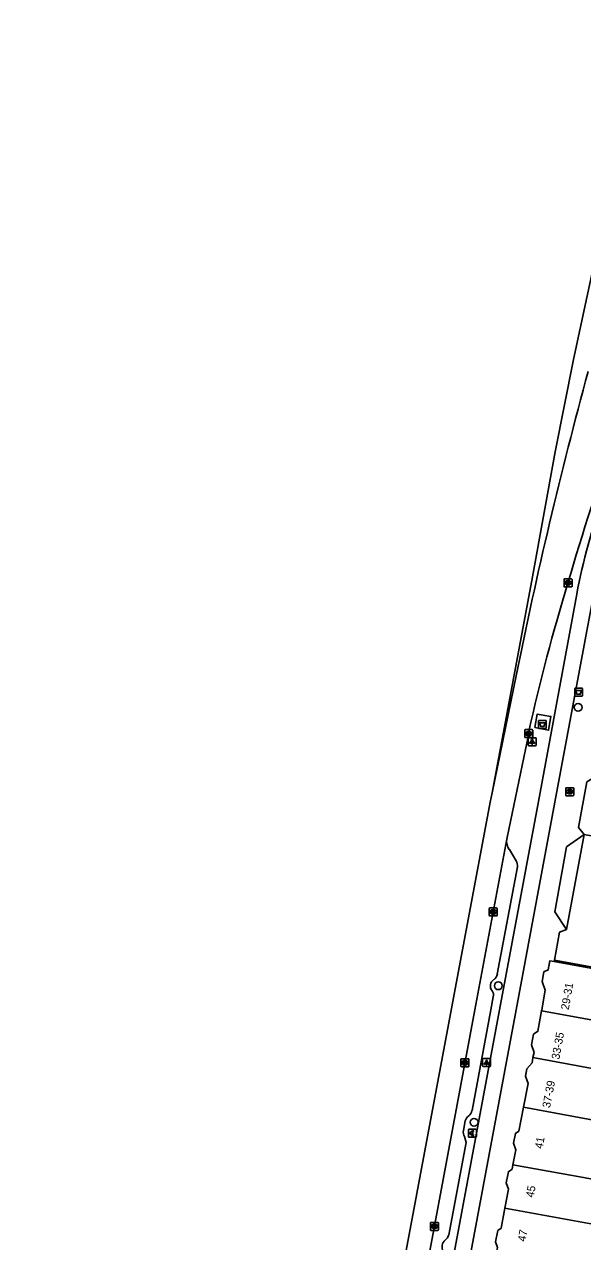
# Model space of a CAD drawing. Extents: x 161845 to 162341, y 381620 to 382158.
# Drawn here: x 161857.3 to 161927.1, y 381971 to 382123.1 of the extents above; entities that cross this region are included whole.
import ezdxf

# ---------------------------------------------------------------- set-up
doc = ezdxf.new("R2010")
doc.units = 0
for name, color, linetype in [('IMGEO_Afval_apart_plaats', 7, 'Continuous'), ('IMGEO_Afvalbak', 7, 'Continuous'), ('IMGEO_Betaalautomaat', 7, 'Continuous'), ('IMGEO_Boom', 7, 'Continuous'), ('IMGEO_Brandkraan', 7, 'Continuous'), ('IMGEO_Fietspad_gesloten', 7, 'Continuous'), ('IMGEO_Kolk', 7, 'Continuous'), ('IMGEO_Lichtpunt', 7, 'Continuous'), ('IMGEO_OVBaan_gesloten', 7, 'Continuous'), ('IMGEO_Pand', 7, 'Continuous'), ('IMGEO_Pand_nummerreeks', 7, 'Continuous'), ('IMGEO_Pand_overbouw', 7, 'Continuous'), ('IMGEO_Parkeervlak_open', 7, 'Continuous'), ('IMGEO_Rijbaan_lokaal_gesloten', 7, 'Continuous'), ('IMGEO_Voetpad_gesloten', 7, 'Continuous'), ('IMGEO_Voetpad_open', 7, 'Continuous')]:
    doc.layers.add(name, color=color, linetype=linetype)

msp = doc.modelspace()

# ---------------------------------------------------------------- linework, layer by layer
at = {"layer": 'IMGEO_Afval_apart_plaats'}
for p, q in [((161921.56, 382035.25), (161921.56, 382036.05)), ((161921.56, 382036.05), (161921.56, 382035.25)), ((161921.66, 382036.15), (161922.45, 382036.15)), ((161922.45, 382036.15), (161921.66, 382036.15)), ((161922.45, 382035.15), (161921.66, 382035.15)), ((161921.66, 382035.15), (161922.45, 382035.15)), ((161922.55, 382036.05), (161922.55, 382035.25)), ((161922.55, 382035.25), (161922.55, 382036.05))]:
    msp.add_line(p, q, dxfattribs=at)
msp.add_lwpolyline([(161921.7, 382035.86), (161922.41, 382035.86), (161922.26, 382035.39), (161921.85, 382035.39), (161921.7, 382035.86)], dxfattribs=at)
for centre, start, end in [((161921.66, 382036.05), 90, 180), ((161921.66, 382036.05), 90, 180), ((161921.66, 382035.25), 180, 270), ((161921.66, 382035.25), 180, 270), ((161922.45, 382036.05), 0, 90), ((161922.45, 382036.05), 360, 90), ((161922.45, 382035.25), 270, 0), ((161922.45, 382035.25), 270, 0)]:
    msp.add_arc(centre, 0.1, start, end, dxfattribs=at)
at = {"layer": 'IMGEO_Afvalbak'}
for p, q in [((161926.1, 382039.28), (161926.1, 382040.08)), ((161926.1, 382040.08), (161926.1, 382039.28)), ((161926.2, 382040.18), (161926.99, 382040.18)), ((161926.99, 382040.18), (161926.2, 382040.18)), ((161927.09, 382040.08), (161927.09, 382039.28)), ((161927.09, 382039.28), (161927.09, 382040.08)), ((161926.99, 382039.18), (161926.2, 382039.18)), ((161926.2, 382039.18), (161926.99, 382039.18))]:
    msp.add_line(p, q, dxfattribs=at)
msp.add_lwpolyline([(161926.24, 382039.89), (161926.95, 382039.89), (161926.8, 382039.42), (161926.39, 382039.42), (161926.24, 382039.89)], dxfattribs=at)
for centre, start, end in [((161926.2, 382040.08), 90, 180), ((161926.2, 382040.08), 90, 180), ((161926.99, 382040.08), 0, 90), ((161926.99, 382040.08), 360, 90), ((161926.2, 382039.28), 180, 270), ((161926.2, 382039.28), 180, 270), ((161926.99, 382039.28), 270, 0), ((161926.99, 382039.28), 270, 0)]:
    msp.add_arc(centre, 0.1, start, end, dxfattribs=at)
at = {"layer": 'IMGEO_Betaalautomaat'}
for p, q in [((161912.81, 381984.14), (161912.81, 381984.99)), ((161912.81, 381984.99), (161912.81, 381984.14)), ((161912.88, 381985.07), (161913.72, 381985.07)), ((161913.72, 381985.07), (161912.88, 381985.07)), ((161913.47, 381984.87), (161913.45, 381984.77)), ((161913.81, 381985), (161913.81, 381984.15)), ((161913.81, 381984.15), (161913.81, 381985)), ((161913.73, 381984.07), (161912.89, 381984.07)), ((161912.89, 381984.07), (161913.73, 381984.07)), ((161913.09, 381984.53), (161913.09, 381984.6)), ((161913.21, 381984.6), (161913.21, 381984.53)), ((161913.46, 381984.37), (161913.48, 381984.28))]:
    msp.add_line(p, q, dxfattribs=at)
for points in [[(161913.09, 381984.6), (161913.02, 381984.6), (161913.02, 381984.67), (161913.1, 381984.67)], [(161913.1, 381984.46), (161913.02, 381984.46), (161913.02, 381984.53), (161913.09, 381984.53)], [(161913.22, 381984.67), (161913.37, 381984.67), (161913.37, 381984.6), (161913.21, 381984.6)], [(161913.21, 381984.53), (161913.37, 381984.53), (161913.37, 381984.46), (161913.23, 381984.46)]]:
    msp.add_lwpolyline(points, dxfattribs=at)
for centre, radius, start, end in [((161912.89, 381984.99), 0.0779, 92.4484, 184.2845), ((161912.89, 381984.99), 0.0779, 92.4484, 184.2845), ((161913.39, 381984.59), 0.293, 73.014, 165.0139), ((161913.39, 381984.61), 0.179, 69.3236, 159.5683), ((161913.73, 381984.99), 0.0779, 2.4484, 94.2845), ((161913.73, 381984.99), 0.0779, 2.4484, 94.2845), ((161912.89, 381984.15), 0.0779, 182.4484, 274.2845), ((161912.89, 381984.15), 0.0779, 182.4484, 274.2845), ((161913.36, 381984.52), 0.267, 191.8096, 297.0389), ((161913.39, 381984.53), 0.179, 202.7625, 291.8693), ((161913.73, 381984.15), 0.0779, 272.4484, 4.2845), ((161913.73, 381984.15), 0.0779, 272.4484, 4.2845)]:
    msp.add_arc(centre, radius, start, end, dxfattribs=at)
at = {"layer": 'IMGEO_Boom'}
for centre in [(161926.53, 382037.78), (161916.56, 382003), (161913.53, 381985.94)]:
    msp.add_circle(centre, 0.489, dxfattribs=at)
at = {"layer": 'IMGEO_Brandkraan'}
for p, q in [((161924.99, 382026.81), (161924.99, 382027.66)), ((161925.06, 382027.74), (161925.91, 382027.74)), ((161925.48, 382027.52), (161925.5, 382027.52)), ((161925.99, 382027.66), (161925.99, 382026.81)), ((161925.91, 382026.74), (161925.06, 382026.74)), ((161925.5, 382026.96), (161925.47, 382026.96))]:
    msp.add_line(p, q, dxfattribs=at)
for points in [[(161924.99, 382026.81), (161924.99, 382027.66)], [(161925.06, 382027.74), (161925.91, 382027.74)], [(161925.33, 382027.44), (161925.33, 382027.04), (161925.55, 382027.04)], [(161925.57, 382027.44), (161925.33, 382027.44)], [(161925.51, 382027.36), (161925.46, 382027.36), (161925.46, 382027.28)], [(161925.46, 382027.28), (161925.51, 382027.28)], [(161925.99, 382027.66), (161925.99, 382026.81)], [(161925.91, 382026.74), (161925.06, 382026.74)], [(161925.52, 382027.2), (161925.46, 382027.2), (161925.46, 382027.12)], [(161925.46, 382027.12), (161925.52, 382027.12)]]:
    msp.add_lwpolyline(points, dxfattribs=at)
for centre, radius, start, end in [((161925.06, 382027.66), 0.0765, 91.552, 178.448), ((161925.06, 382027.66), 0.0765, 91.552, 178.448), ((161925.51, 382027.32), 0.0379, 267.8285, 90.9355), ((161925.57, 382027.29), 0.145, 59.4692, 91.5367), ((161925.6, 382027.34), 0.0922, 285.5137, 58.1501), ((161925.91, 382027.66), 0.0765, 1.552, 88.448), ((161925.91, 382027.66), 0.0765, 1.552, 88.448), ((161925.06, 382026.81), 0.0765, 181.552, 268.448), ((161925.06, 382026.81), 0.0765, 181.552, 268.448), ((161925.52, 382027.16), 0.0404, 269.8759, 90.5077), ((161925.55, 382027.29), 0.251, 268.6676, 293.5347), ((161925.6, 382027.15), 0.105, 301.3115, 78.989), ((161925.91, 382026.81), 0.0765, 271.552, 358.448), ((161925.91, 382026.81), 0.0765, 271.552, 358.448)]:
    msp.add_arc(centre, radius, start, end, dxfattribs=at)
for centre, major_axis, ratio, start_param, end_param in [((161925.47, 382027.24), (-0.387, 0.002), 0.722429, 4.712389, 7.853982), ((161925.5, 382027.24), (-0.39, 0.002), 0.717154, 1.570796, 4.712389)]:
    msp.add_ellipse(centre, major_axis=major_axis, ratio=ratio, start_param=start_param, end_param=end_param, dxfattribs=at)
at = {"layer": 'IMGEO_Fietspad_gesloten'}
for points in [[(161908.43, 381944.47), (161918.79, 382000), (161923.62, 382025.94), (161928.95, 382054.46)], [(161857.32, 381682.25), (161862.99, 381712.89), (161864.77, 381722.55), (161869.85, 381750), (161870.21, 381751.91), (161895.08, 381884.23), (161897.86, 381899.1), (161916.7, 382000), (161921.56, 382026.03), (161926.35, 382051.92)]]:
    msp.add_lwpolyline(points, dxfattribs=at)
msp.add_arc((162003.04, 382037.41), 78.05, 160.0003, 169.285, dxfattribs=at)
at = {"layer": 'IMGEO_Kolk'}
for p, q in [((161924.77, 382052.91), (161924.77, 382053.76)), ((161924.84, 382053.84), (161925.69, 382053.84)), ((161925.25, 382053.62), (161925.28, 382053.62)), ((161925.77, 382053.76), (161925.77, 382052.91)), ((161925.69, 382052.84), (161924.84, 382052.84)), ((161925.28, 382053.06), (161925.25, 382053.06)), ((161919.85, 382034.08), (161919.85, 382034.93)), ((161919.93, 382035), (161920.78, 382035)), ((161920.85, 382034.93), (161920.85, 382034.08)), ((161920.78, 382034), (161919.93, 382034)), ((161920.34, 382034.78), (161920.37, 382034.78)), ((161920.36, 382034.22), (161920.34, 382034.22)), ((161915.41, 382011.8), (161915.41, 382012.66)), ((161915.48, 382012.73), (161916.34, 382012.73)), ((161915.9, 382012.51), (161915.92, 382012.51)), ((161916.41, 382012.66), (161916.41, 382011.8)), ((161916.34, 382011.73), (161915.48, 382011.73)), ((161915.92, 382011.95), (161915.9, 382011.95)), ((161911.96, 381993.87), (161912.81, 381993.87)), ((161911.88, 381992.95), (161911.88, 381993.8)), ((161912.81, 381992.87), (161911.96, 381992.87)), ((161912.37, 381993.65), (161912.4, 381993.65)), ((161912.39, 381993.09), (161912.37, 381993.09)), ((161912.89, 381993.8), (161912.89, 381992.95)), ((161908.07, 381972.51), (161908.07, 381973.37)), ((161908.14, 381973.44), (161908.99, 381973.44)), ((161908.58, 381972.66), (161908.55, 381972.66)), ((161908.56, 381973.22), (161908.58, 381973.22)), ((161909.07, 381973.37), (161909.07, 381972.51)), ((161908.99, 381972.44), (161908.14, 381972.44))]:
    msp.add_line(p, q, dxfattribs=at)
for points in [[(161924.77, 382052.91), (161924.77, 382053.76)], [(161924.84, 382053.84), (161925.69, 382053.84)], [(161925.09, 382053.54), (161925.21, 382053.54), (161925.21, 382053.38), (161925.34, 382053.54), (161925.5, 382053.54), (161925.36, 382053.39), (161925.51, 382053.14), (161925.36, 382053.14), (161925.27, 382053.3), (161925.21, 382053.23), (161925.21, 382053.14), (161925.09, 382053.14), (161925.09, 382053.54)], [(161925.77, 382053.76), (161925.77, 382052.91)], [(161925.69, 382052.84), (161924.84, 382052.84)], [(161919.85, 382034.08), (161919.85, 382034.93)], [(161919.93, 382035), (161920.78, 382035)], [(161920.85, 382034.93), (161920.85, 382034.08)], [(161920.78, 382034), (161919.93, 382034)], [(161920.17, 382034.7), (161920.3, 382034.7), (161920.3, 382034.55), (161920.43, 382034.7), (161920.59, 382034.7), (161920.44, 382034.55), (161920.6, 382034.3), (161920.44, 382034.3), (161920.36, 382034.47), (161920.3, 382034.4), (161920.3, 382034.3), (161920.17, 382034.3), (161920.17, 382034.7)], [(161915.41, 382011.8), (161915.41, 382012.66)], [(161915.48, 382012.73), (161916.34, 382012.73)], [(161915.73, 382012.43), (161915.85, 382012.43), (161915.85, 382012.28), (161915.98, 382012.43), (161916.15, 382012.43), (161916, 382012.28), (161916.15, 382012.03), (161916, 382012.03), (161915.92, 382012.19), (161915.85, 382012.13), (161915.85, 382012.03), (161915.73, 382012.03), (161915.73, 382012.43)], [(161916.41, 382012.66), (161916.41, 382011.8)], [(161916.34, 382011.73), (161915.48, 382011.73)], [(161911.96, 381993.87), (161912.81, 381993.87)], [(161911.88, 381992.95), (161911.88, 381993.8)], [(161912.81, 381992.87), (161911.96, 381992.87)], [(161912.2, 381993.57), (161912.33, 381993.57), (161912.33, 381993.42), (161912.46, 381993.57), (161912.62, 381993.57), (161912.48, 381993.42), (161912.63, 381993.17), (161912.48, 381993.17), (161912.39, 381993.34), (161912.33, 381993.27), (161912.33, 381993.17), (161912.2, 381993.17), (161912.2, 381993.57)], [(161912.89, 381993.8), (161912.89, 381992.95)], [(161908.07, 381972.51), (161908.07, 381973.37)], [(161908.14, 381973.44), (161908.99, 381973.44)], [(161908.39, 381973.14), (161908.51, 381973.14), (161908.51, 381972.99), (161908.64, 381973.14), (161908.81, 381973.14), (161908.66, 381972.99), (161908.81, 381972.74), (161908.66, 381972.74), (161908.58, 381972.9), (161908.51, 381972.84), (161908.51, 381972.74), (161908.39, 381972.74), (161908.39, 381973.14)], [(161909.07, 381973.37), (161909.07, 381972.51)], [(161908.99, 381972.44), (161908.14, 381972.44)]]:
    msp.add_lwpolyline(points, dxfattribs=at)
for centre, start, end in [((161924.84, 382053.76), 91.552, 178.448), ((161924.84, 382053.76), 91.552, 178.448), ((161925.69, 382053.76), 1.552, 88.448), ((161925.69, 382053.76), 1.552, 88.448), ((161924.84, 382052.91), 181.552, 268.448), ((161924.84, 382052.91), 181.552, 268.448), ((161925.69, 382052.91), 271.552, 358.448), ((161925.69, 382052.91), 271.552, 358.448), ((161919.93, 382034.93), 91.552, 178.448), ((161919.93, 382034.93), 91.552, 178.448), ((161920.78, 382034.93), 1.552, 88.448), ((161920.78, 382034.93), 1.552, 88.448), ((161919.93, 382034.08), 181.552, 268.448), ((161919.93, 382034.08), 181.552, 268.448), ((161920.78, 382034.08), 271.552, 358.448), ((161920.78, 382034.08), 271.552, 358.448), ((161915.49, 382012.65), 91.552, 178.448), ((161915.49, 382012.65), 91.552, 178.448), ((161916.33, 382012.65), 1.552, 88.448), ((161916.33, 382012.65), 1.552, 88.448), ((161915.49, 382011.8), 181.552, 268.448), ((161915.49, 382011.8), 181.552, 268.448), ((161916.33, 382011.8), 271.552, 358.448), ((161916.33, 382011.8), 271.552, 358.448), ((161911.96, 381993.8), 91.552, 178.448), ((161911.96, 381993.8), 91.552, 178.448), ((161912.81, 381993.8), 1.552, 88.448), ((161912.81, 381993.8), 1.552, 88.448), ((161911.96, 381992.95), 181.552, 268.448), ((161911.96, 381992.95), 181.552, 268.448), ((161912.81, 381992.95), 271.552, 358.448), ((161912.81, 381992.95), 271.552, 358.448), ((161908.14, 381973.36), 91.552, 178.448), ((161908.14, 381973.36), 91.552, 178.448), ((161908.99, 381973.36), 1.552, 88.448), ((161908.99, 381973.36), 1.552, 88.448), ((161908.14, 381972.51), 181.552, 268.448), ((161908.14, 381972.51), 181.552, 268.448), ((161908.99, 381972.51), 271.552, 358.448), ((161908.99, 381972.51), 271.552, 358.448)]:
    msp.add_arc(centre, 0.0765, start, end, dxfattribs=at)
for centre, major_axis, ratio, start_param, end_param in [((161925.25, 382053.34), (-0.387, 0.002), 0.722429, 4.712389, 7.853982), ((161925.28, 382053.34), (-0.39, 0.002), 0.717154, 1.570796, 4.712389), ((161920.34, 382034.5), (-0.387, 0.002), 0.722429, 4.712389, 7.853982), ((161920.36, 382034.5), (-0.39, 0.002), 0.717154, 1.570796, 4.712389), ((161915.9, 382012.23), (-0.387, 0.002), 0.722429, 4.712389, 7.853982), ((161915.92, 382012.23), (-0.39, 0.002), 0.717154, 1.570796, 4.712389), ((161912.37, 381993.37), (-0.387, 0.002), 0.722429, 4.712389, 7.853982), ((161912.4, 381993.37), (-0.39, 0.002), 0.717154, 1.570796, 4.712389), ((161908.55, 381972.94), (-0.387, 0.002), 0.722429, 4.712389, 7.853982), ((161908.58, 381972.94), (-0.39, 0.002), 0.717154, 1.570796, 4.712389)]:
    msp.add_ellipse(centre, major_axis=major_axis, ratio=ratio, start_param=start_param, end_param=end_param, dxfattribs=at)
at = {"layer": 'IMGEO_Lichtpunt'}
for p, q in [((161920.28, 382033.89), (161920.28, 382033.08)), ((161920.28, 382033.89), (161920.28, 382033.08)), ((161921.18, 382033.99), (161920.38, 382033.99)), ((161921.18, 382033.99), (161920.38, 382033.99)), ((161921.28, 382033.08), (161921.28, 382033.89)), ((161921.28, 382033.08), (161921.28, 382033.89)), ((161920.38, 382032.99), (161921.18, 382032.99)), ((161920.38, 382032.99), (161921.18, 382032.99)), ((161915.5, 381993.9), (161914.69, 381993.9)), ((161915.5, 381993.9), (161914.69, 381993.9)), ((161914.6, 381993.81), (161914.6, 381993)), ((161914.6, 381993.81), (161914.6, 381993)), ((161914.69, 381992.91), (161915.5, 381992.91)), ((161914.69, 381992.91), (161915.5, 381992.91)), ((161915.59, 381993), (161915.59, 381993.81)), ((161915.59, 381993), (161915.59, 381993.81))]:
    msp.add_line(p, q, dxfattribs=at)
for points in [[(161920.66, 382033.55), (161920.69, 382033.53), (161920.51, 382033.26), (161920.47, 382033.29), (161920.66, 382033.55)], [(161920.76, 382033.51), (161920.8, 382033.51), (161920.8, 382033.18), (161920.76, 382033.18), (161920.76, 382033.51)], [(161920.87, 382033.53), (161920.91, 382033.55), (161921.09, 382033.29), (161921.05, 382033.26), (161920.87, 382033.53)], [(161914.97, 381993.47), (161915.01, 381993.44), (161914.82, 381993.18), (161914.78, 381993.21), (161914.97, 381993.47)], [(161915.07, 381993.42), (161915.12, 381993.42), (161915.12, 381993.1), (161915.07, 381993.1), (161915.07, 381993.42)], [(161915.18, 381993.44), (161915.22, 381993.47), (161915.41, 381993.21), (161915.37, 381993.18), (161915.18, 381993.44)]]:
    msp.add_lwpolyline(points, dxfattribs=at)
for centre in [(161920.78, 382033.69), (161915.1, 381993.61)]:
    msp.add_circle(centre, 0.0994, dxfattribs=at)
for centre, start, end in [((161920.38, 382033.89), 90, 180), ((161920.38, 382033.89), 90, 180), ((161921.18, 382033.89), 0, 90), ((161921.18, 382033.89), 0, 90), ((161920.38, 382033.08), 180, 270), ((161920.38, 382033.08), 180, 270), ((161921.18, 382033.08), 270, 0), ((161921.18, 382033.08), 270, 360), ((161914.69, 381993.81), 90, 180), ((161914.69, 381993.81), 90, 180), ((161915.5, 381993.81), 0, 90), ((161915.5, 381993.81), 0, 90), ((161914.69, 381993), 180, 270), ((161914.69, 381993), 180, 270), ((161915.5, 381993), 270, 0), ((161915.5, 381993), 270, 360)]:
    msp.add_arc(centre, 0.0946, start, end, dxfattribs=at)
at = {"layer": 'IMGEO_OVBaan_gesloten'}
for points in [[(161915.77, 382027.09), (161920.81, 382054.1), (161923.66, 382069.69), (161925.94, 382081.25), (161931.89, 382108.93), (161933.83, 382119.13), (161934.3, 382121.8), (161934.44, 382123.12)], [(161918.79, 382041.72), (161915.77, 382027.09)], [(161858.65, 381720.96), (161859.43, 381726.16), (161861.13, 381736.23), (161869.61, 381781.34), (161897.21, 381928.16), (161915.53, 382025.95), (161915.77, 382027.09)]]:
    msp.add_lwpolyline(points, dxfattribs=at)
msp.add_arc((162474.13, 381930.5), 566.36, 164.72, 168.6751, dxfattribs=at)
at = {"layer": 'IMGEO_Pand'}
for points in [[(161927.28, 382021.88), (161925.09, 382010.03), (161924.22, 382009.71), (161923.58, 382006.2)], [(161923.55, 382006.01), (161922.99, 382006.11), (161922.79, 382004.98), (161922.24, 382004.73), (161922.04, 382003.53), (161922.43, 382002.45), (161921.99, 382000), (161921.97, 381999.88)], [(161923.55, 382006.01), (161932.15, 382004.45), (161931.61, 382001.49), (161936.77, 382000.56), (161936.73, 382000.34), (161938.61, 382000), (161938.12, 381996.95)], [(161940.42, 382003.1), (161923.58, 382006.2)], [(161921.97, 381999.88), (161921.51, 381997.32), (161920.95, 381996.94), (161920.7, 381995.6), (161921.02, 381994.68), (161920.89, 381994.03)], [(161921.97, 381999.88), (161937.8, 381997), (161938.12, 381996.95)], [(161920.89, 381994.03), (161920.77, 381993.37), (161920.13, 381992.63), (161919.96, 381991.72), (161920.28, 381990.8), (161919.71, 381987.83)], [(161929.87, 381992.39), (161920.89, 381994.03)], [(161919.71, 381987.83), (161919.14, 381984.85), (161918.69, 381984.54), (161918.46, 381983.33), (161918.75, 381982.51), (161918.39, 381980.64)], [(161919.71, 381987.83), (161945.27, 381983.1)], [(161918.39, 381980.64), (161918.29, 381980.09), (161917.82, 381979.77), (161917.55, 381978.38), (161917.83, 381977.57), (161917.38, 381975.2)], [(161932.14, 381978.09), (161927.19, 381979.04), (161918.39, 381980.64)], [(161917.38, 381975.2), (161916.91, 381972.7), (161916.49, 381972.41), (161916.22, 381971), (161916.46, 381970.31), (161916.34, 381969.7)], [(161917.38, 381975.2), (161931.11, 381972.7)]]:
    msp.add_lwpolyline(points, dxfattribs=at)
at = {"layer": 'IMGEO_Pand_overbouw'}
for points in [[(161944.62, 382025.33), (161944.75, 382025.98), (161928.59, 382029.04), (161927.63, 382028.47), (161926.59, 382022.76), (161927.28, 382021.88), (161942.55, 382018.99), (161943.36, 382018.84), (161943.5, 382019.56)], [(161927.28, 382021.88), (161925.09, 382020.34), (161923.6, 382012.24), (161925.09, 382010.03)]]:
    msp.add_lwpolyline(points, close=True, dxfattribs=at)
at = {"layer": 'IMGEO_Parkeervlak_open'}
for points in [[(161917.94, 382020.03), (161918.77, 382018.6)], [(161918.96, 382017.85), (161916.43, 382004.43)], [(161915.93, 382001.63), (161915.62, 382000), (161913.27, 381987.41)], [(161912.43, 381986.11), (161912.22, 381984.9)], [(161912.33, 381984.16), (161912.53, 381983.41), (161910.37, 381971.89)]]:
    msp.add_lwpolyline(points, dxfattribs=at)
for centre, radius, start, end in [((161919.42, 382021.09), 1.83, 172.9882, 215.6288), ((161917.83, 382017.97), 1.13, 353.6786, 34.0028), ((161916.48, 382002.98), 0.918, 120.3555, 221.6615), ((161915.07, 382004.83), 1.42, 312.0191, 343.7978), ((161914.94, 382001.84), 1.01, 348.1579, 31.9465), ((161913.35, 381985.94), 0.932, 120.8095, 169.7533), ((161912.11, 381987.64), 1.18, 310.084, 348.3694), ((161912.99, 381984.63), 0.811, 160.8303, 215.2771), ((161910.64, 381970.39), 1.11, 131.0675, 210.3662), ((161909.16, 381972.24), 1.26, 306.5409, 343.5805)]:
    msp.add_arc(centre, radius, start, end, dxfattribs=at)
at = {"layer": 'IMGEO_Rijbaan_lokaal_gesloten'}
for points in [[(161920.37, 382034.75), (161920.35, 382034.5), (161917.65, 382021.54), (161917.61, 382021.31)], [(161905.11, 381954.48), (161913.62, 382000), (161917.61, 382021.31)]]:
    msp.add_lwpolyline(points, dxfattribs=at)
for centre, radius, start, end in [((162186.93, 381977.67), 272.39, 159.7742, 163.8713), ((162168.81, 381979.2), 254.58, 163.0688, 167.3953)]:
    msp.add_arc(centre, radius, start, end, dxfattribs=at)
at = {"layer": 'IMGEO_Voetpad_gesloten'}
msp.add_lwpolyline([(161921.14, 382035.25), (161921.41, 382036.93), (161923.12, 382036.65), (161922.84, 382034.93), (161921.14, 382035.25)], dxfattribs=at)
at = {"layer": 'IMGEO_Voetpad_open'}
msp.add_lwpolyline([(161923.58, 382006.2), (161923.55, 382006.01)], dxfattribs=at)

# ---------------------------------------------------------------- texts
at = {"layer": 'IMGEO_Pand_nummerreeks'}
for s, rotation, p in [('29-31', 80.1887, (161925.35, 381999.92)), ('33-35', 79.5896, (161924.17, 381993.73)), ('37-39', 79.1974, (161923.02, 381987.68)), ('41', 79.6264, (161922.08, 381982.57)), ('45', 79.5459, (161920.96, 381976.48)), ('47', 79.5459, (161919.94, 381970.97))]:
    msp.add_text(s, height=1, rotation=rotation, dxfattribs=at).set_placement(p)

doc.saveas('drawing.dxf')
